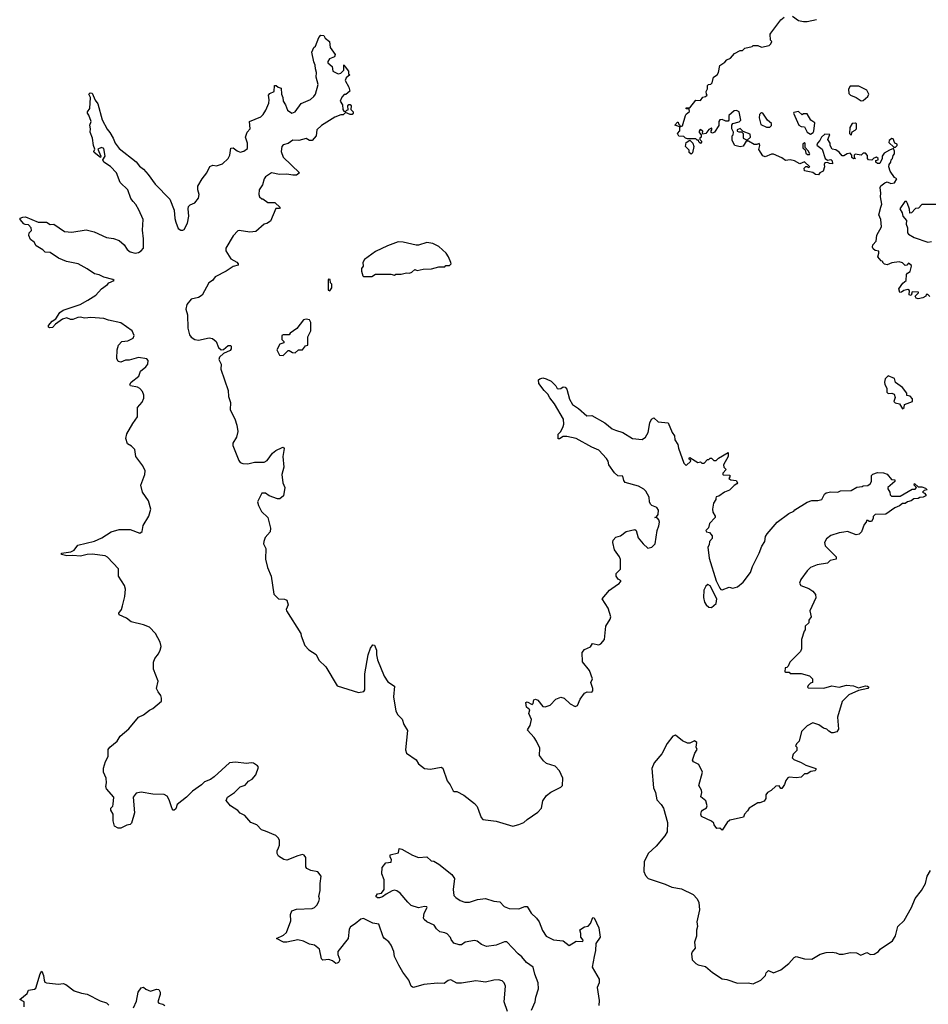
# Model space of a CAD drawing. Extents: x 2293878 to 2522763, y 823964 to 1006972.
# Tile 344 of 407: x 2445930 to 2453530, y 854744 to 862976. Entities that reach past the tile are written whole.
import ezdxf

# ---------------------------------------------------------------- set-up
doc = ezdxf.new("R2010")
doc.units = 0

msp = doc.modelspace()

# ---------------------------------------------------------------- linework, layer by layer
at = {"layer": '0CON20XD'}
for points in [[(2453541.7, 860661.7), (2453525, 860680), (2453511.7, 860678.3), (2453510, 860665), (2453485, 860650), (2453445, 860642), (2453427, 860647), (2453420, 860665), (2453448.3, 860691.7), (2453447, 860697), (2453395, 860700), (2453385, 860670), (2453370, 860675), (2453371.7, 860711.7), (2453359.3, 860719.3), (2453325, 860713.3), (2453305, 860697.5), (2453290, 860695), (2453282.5, 860725), (2453316.1, 860773.9), (2453343.6, 860796.4), (2453346.7, 860845), (2453355, 860857.5), (2453378.3, 860871.7), (2453390, 860915), (2453387.5, 860925), (2453365, 860940), (2453350, 860925), (2453335, 860922.5), (2453313.6, 860943.6), (2453285, 860953.3), (2453225, 860942.5), (2453185, 860927.5), (2453163, 860933), (2453150, 860945), (2453150, 860955), (2453135, 860960), (2453107.5, 860995), (2453116.7, 861025), (2453115, 861040), (2453085, 861046.7), (2453069.3, 861059.3), (2453063.8, 861075), (2453066.1, 861093.9), (2453092.5, 861125), (2453100, 861175), (2453136.7, 861245), (2453132.5, 861305), (2453116.7, 861345), (2453132, 861408), (2453140, 861435), (2453128.8, 861495), (2453133.3, 861525), (2453126.4, 861573.6), (2453132.5, 861587.5), (2453165, 861613.3), (2453185, 861620), (2453215, 861607.5), (2453247, 861613), (2453267.5, 861645), (2453247, 861657), (2453209.3, 861709.3), (2453200, 861745), (2453202.5, 861765), (2453216.7, 861785), (2453220, 861805), (2453230, 861815), (2453235, 861840), (2453246.2, 861855), (2453246.4, 861876.4), (2453238.3, 861898.3), (2453204.1, 861885.9), (2453160.7, 861859.3), (2453142.5, 861835), (2453142.5, 861815), (2453125, 861773.3), (2453103.6, 861773.6), (2453090, 861785), (2453091.7, 861798.3), (2453110, 861805), (2453110, 861815), (2453096.4, 861826.4), (2453075, 861820), (2453057, 861803), (2453030, 861805), (2453020, 861815), (2453021.7, 861841.7), (2453005, 861860), (2452985, 861860), (2452967.5, 861842.5), (2452918.3, 861851.7), (2452910, 861845), (2452910, 861825), (2452920, 861815), (2452905, 861812.5), (2452890, 861825), (2452890, 861845), (2452875, 861860), (2452850, 861855), (2452821.7, 861838.3), (2452808.3, 861838.3), (2452785, 861870), (2452757, 861887), (2452725, 861892.5), (2452710, 861925), (2452710, 861945), (2452690, 861975), (2452707, 862017), (2452665, 862020), (2452637.5, 861995), (2452622.5, 861965), (2452602.5, 861945), (2452598.3, 861928.3), (2452642.5, 861895), (2452667.5, 861815), (2452685, 861802.5), (2452715, 861807.5), (2452726.7, 861795), (2452727.5, 861772.5), (2452703.6, 861773.6), (2452685, 861782.5), (2452665, 861780), (2452657.5, 861765), (2452662.5, 861745), (2452649.3, 861710.7), (2452623.6, 861696.4), (2452611.7, 861678.3), (2452585, 861683.3), (2452565, 861700), (2452493.6, 861713.6), (2452492.5, 861735), (2452505, 861750), (2452515, 861750), (2452525, 861740), (2452537.5, 861745), (2452495, 861787.5), (2452455, 861772.5), (2452410, 861795), (2452375, 861803.8), (2452335, 861800), (2452305, 861822.5), (2452235, 861852.5), (2452218.3, 861851.7), (2452165, 861830), (2452145, 861837.5), (2452110.7, 861890.7), (2452120, 861925), (2452115, 861940), (2452095, 861932.5), (2452073.6, 861933.6), (2452025, 861960), (2452005, 861960), (2451981.7, 861918.3), (2451956.4, 861913.6), (2451912.5, 861925), (2451890, 861965), (2451890, 862005), (2451897, 862013), (2451900, 862035), (2451887.5, 862065), (2451887.5, 862095), (2451895, 862107.5), (2451947.5, 862122.5), (2451962.5, 862135), (2451946.2, 862206.2), (2451926.4, 862216.4), (2451905, 862213.3), (2451862.5, 862175), (2451862.5, 862135), (2451855, 862127.5), (2451835, 862127.5), (2451805, 862142.5), (2451785, 862140), (2451777.5, 862125), (2451777, 862093), (2451740, 862035), (2451725, 862027.5), (2451712.5, 862032.5), (2451712.5, 862047.5), (2451720, 862055), (2451720, 862070), (2451715, 862070), (2451695, 862057.5), (2451670, 862025), (2451645, 862020), (2451640, 862025), (2451642.5, 862045), (2451622.5, 862057.5), (2451612.5, 862045), (2451613, 862033), (2451630, 862015), (2451630, 861995), (2451620, 861985), (2451620, 861975), (2451636.7, 861956.7), (2451625, 861942.5), (2451610, 861955), (2451608.3, 861968.3), (2451595, 861970), (2451585, 861980), (2451515, 861980), (2451500, 861985), (2451485, 862000), (2451441.7, 862001.7), (2451432.5, 862025), (2451451.7, 862048.3), (2451450, 862080), (2451410, 862095), (2451431.7, 862118.3), (2451438.3, 862118.3), (2451440, 862105), (2451450, 862095), (2451450, 862080), (2451475, 862090), (2451497.5, 862175), (2451503.3, 862186.7), (2451531.7, 862208.3), (2451528.3, 862228.3), (2451505, 862230), (2451505, 862240), (2451535, 862240), (2451585, 862302.5), (2451625, 862300), (2451645, 862327.5), (2451666.7, 862333.3), (2451680, 862345), (2451673, 862353), (2451672.5, 862375), (2451681.7, 862398.3), (2451682.5, 862425), (2451690, 862435), (2451711.7, 862438.3), (2451722.5, 862447.5), (2451733.3, 862495), (2451763.9, 862516.1), (2451773.8, 862535), (2451786.4, 862593.6), (2451828.3, 862621.7), (2451845, 862640), (2451876.4, 862653.6), (2451907.5, 862695), (2451955, 862717.5), (2451975, 862720), (2451995, 862737.5), (2452055, 862752.5), (2452065, 862760), (2452105, 862760), (2452135, 862746.7), (2452198.3, 862761.7), (2452212.5, 862775), (2452220, 862795), (2452210, 862805), (2452207.5, 862855), (2452212.5, 862865), (2452295, 862973.8), (2452325, 862998.8)], [(2452395, 863006.7), (2452445, 862970), (2452485, 862960), (2452515, 862962.5), (2452595, 862978.8)], [(2450010, 854685), (2449981.4, 854765), (2449992.9, 854895), (2449983, 854923), (2449965, 854941.2), (2449935, 854948.8), (2449895, 854947.5), (2449825, 854930), (2449786, 854934), (2449745, 854941.4), (2449625, 854921.9), (2449585, 854921.5), (2449535, 854947.8), (2449515, 854943.5), (2449480.9, 854919.1), (2449425, 854921.1), (2449309.4, 854910.6), (2449225, 854884), (2449215, 854886.7), (2449203.8, 854895), (2449185.5, 854945.5), (2449135, 855013.3), (2449101.1, 855071.1), (2449065.5, 855145), (2449058.1, 855185), (2449038.3, 855238.3), (2449017.6, 855267.6), (2448980, 855295), (2448969.5, 855309.5), (2448933.6, 855413.6), (2448883.4, 855423.4), (2448805, 855460.8), (2448782.9, 855457.1), (2448735, 855416.2), (2448697, 855393), (2448687, 855373), (2448678, 855295), (2448590, 855185), (2448590.7, 855160.7), (2448608, 855115), (2448596.7, 855095), (2448585, 855088), (2448575, 855086.2), (2448545, 855108), (2448515, 855120), (2448465, 855113.8), (2448454.2, 855125), (2448436.7, 855205), (2448395, 855238), (2448355, 855246.2), (2448305, 855273.3), (2448255, 855283.3), (2448165, 855262.5), (2448135.8, 855264.2), (2448077.5, 855295), (2448137.6, 855322.4), (2448162.5, 855345), (2448196.8, 855443.2), (2448194.3, 855495.7), (2448206.7, 855525), (2448245, 855540), (2448375, 855546.2), (2448395, 855553.3), (2448415, 855572.5), (2448433.3, 855605), (2448436.7, 855625), (2448433.3, 855645), (2448443.3, 855695), (2448443.3, 855755), (2448452.5, 855815), (2448425, 855852.5), (2448365, 855862.5), (2448330.7, 855880.7), (2448323.3, 855895), (2448323, 855973), (2448310.7, 855990.7), (2448295, 855996.2), (2448256.4, 855986.4), (2448165, 855950), (2448140, 855955), (2448095, 855983.3), (2448083.3, 856005), (2448083.6, 856026.4), (2448095, 856052.5), (2448103.3, 856075), (2448103, 856113), (2448093.6, 856133.6), (2448072.5, 856155), (2447985, 856193.3), (2447951.7, 856201.7), (2447913.6, 856243.6), (2447864.1, 856264.1), (2447813, 856323), (2447775, 856342.5), (2447753.6, 856363.6), (2447693.6, 856403.6), (2447658.3, 856448.3), (2447667.5, 856475), (2447725.8, 856514.2), (2447775, 856563.3), (2447815, 856577.5), (2447845, 856610), (2447875, 856627.5), (2447905, 856662.5), (2447926.4, 856726.4), (2447919.3, 856739.3), (2447885, 856760), (2447865, 856763.8), (2447827.7, 856757.7), (2447735, 856770), (2447685, 856763.3), (2447556.7, 856645), (2447525, 856624), (2447475, 856603.8), (2447450.6, 856579.4), (2447375, 856527.5), (2447325, 856475.8), (2447246.7, 856415), (2447235, 856380), (2447221.7, 856368.3), (2447215, 856367.5), (2447205, 856380), (2447181.2, 856455), (2447163.3, 856485), (2447137.7, 856497.7), (2447045, 856501.2), (2446945, 856516.7), (2446905, 856510), (2446880, 856475), (2446890.6, 856345), (2446865, 856257.5), (2446855, 856246.7), (2446825, 856243.3), (2446775, 856217.5), (2446755, 856217.5), (2446723.3, 856235), (2446711.4, 856278.6), (2446710.8, 856335), (2446693, 856367), (2446692.5, 856385), (2446708.3, 856401.7), (2446713, 856417), (2446717.5, 856475), (2446656.4, 856546.4), (2446650, 856565), (2446656.7, 856595), (2446653.3, 856635), (2446631.2, 856685), (2446631.7, 856718.3), (2446647.5, 856775), (2446668.8, 856815), (2446671.2, 856875), (2446683.3, 856895), (2446746.7, 856945), (2446770, 856985), (2446842.7, 857047.3), (2446922.5, 857145), (2446966.1, 857163.9), (2447015, 857202.5), (2447043.6, 857216.4), (2447115, 857280), (2447117, 857303), (2447110.8, 857325), (2447087, 857357), (2447074.4, 857385), (2447088, 857445), (2447050, 857545), (2447049.2, 857605), (2447059.2, 857635), (2447090, 857675), (2447104, 857705), (2447112, 857735), (2447105, 857772.5), (2447065, 857843.3), (2447016.6, 857896.6), (2446965, 857916.7), (2446861.3, 857941.3), (2446822.3, 857972.3), (2446761.7, 858001.7), (2446760, 858015), (2446782.5, 858045), (2446790, 858075), (2446808.8, 858155), (2446813.8, 858215), (2446806.2, 858245), (2446756.7, 858325), (2446755.7, 858385.7), (2446665, 858482.5), (2446645, 858493.3), (2446535, 858508.8), (2446495, 858505.8), (2446439.1, 858490.9), (2446375, 858496.7), (2446325, 858494), (2446280, 858505), (2446280, 858515), (2446357.5, 858527.5), (2446385, 858542.5), (2446416.4, 858583.6), (2446555, 858616.2), (2446617, 858643), (2446695, 858694.2), (2446762.5, 858715), (2446855, 858712.9), (2446935, 858683.3), (2446953.6, 858696.4), (2446963.9, 858746.1), (2447010, 858825), (2447026.9, 858885), (2447007.1, 858955), (2446956.9, 859025), (2446942.5, 859085), (2446975.8, 859175), (2446978.6, 859205), (2446959.4, 859245), (2446901.5, 859325), (2446892.1, 859382.1), (2446865, 859411.2), (2446830.8, 859430.8), (2446818, 859475), (2446825.8, 859514.2), (2446875, 859600), (2446915.9, 859655.9), (2446914.3, 859735), (2446955, 859780), (2446967.6, 859812.4), (2446967.9, 859837.9), (2446957.8, 859867.8), (2446935, 859892.9), (2446915, 859902.9), (2446857.5, 859915), (2446850, 859925), (2446863.8, 859945), (2446925.7, 859995), (2446941.1, 860038.9), (2446985.8, 860075), (2447001.2, 860095), (2447005, 860127.5), (2446992.3, 860142.3), (2446925, 860152), (2446845, 860130), (2446815, 860128.6), (2446775, 860114.3), (2446755, 860120), (2446742.9, 860145), (2446746.7, 860215), (2446755.7, 860255), (2446783.8, 860285), (2446835, 860291.9), (2446878, 860315), (2446886.9, 860335), (2446871.4, 860375), (2446775, 860441.5), (2446673.5, 860463.5), (2446635, 860478.5), (2446525, 860487.3), (2446475, 860481.1), (2446435, 860490), (2446415, 860485.8), (2446375, 860469.2), (2446355, 860470), (2446325, 860482.5), (2446286.8, 860473.2), (2446228.3, 860431.7), (2446205, 860403.3), (2446180.7, 860400.7), (2446170, 860405), (2446171.7, 860418.3), (2446201.2, 860455), (2446233.3, 860475), (2446265, 860528.8), (2446295, 860549.2), (2446435.5, 860594.5), (2446499.3, 860630.7), (2446566.8, 860673.2), (2446613.8, 860725), (2446665, 860762.5), (2446675, 860777.5), (2446720, 860795), (2446710, 860805), (2446632.7, 860822.7), (2446595, 860843.8), (2446555, 860852.5), (2446494.6, 860894.6), (2446420, 860935), (2446322.5, 860955), (2446255, 860983.8), (2446185, 861029.2), (2446144, 861034), (2446123.6, 861053.6), (2446067, 861087), (2446052.5, 861115), (2446019.3, 861139.3), (2446007, 861173), (2446010, 861195), (2446027.5, 861215), (2446026.7, 861235), (2446005, 861262.5), (2445975, 861263.3), (2445965, 861270), (2445934, 861305), (2445935, 861316.2), (2445955, 861326.2), (2445978.3, 861328.3), (2446085, 861283.3), (2446155, 861283.3), (2446185, 861263.3), (2446215, 861265.8), (2446305, 861204.3), (2446365, 861198.9), (2446485, 861218.8), (2446552.3, 861202.3), (2446655, 861154.2), (2446715, 861146.9), (2446761.1, 861131.1), (2446804, 861095), (2446830, 861055), (2446854.6, 861034.6), (2446895, 861024.4), (2446925, 861030), (2446947.4, 861042.6), (2446964.4, 861065.6), (2446966.2, 861145), (2446956, 861216), (2446961.5, 861305), (2446927.8, 861387.8), (2446901.9, 861431.9), (2446880.4, 861455), (2446860.7, 861480.7), (2446834, 861555), (2446770.4, 861615), (2446741.1, 861695), (2446688.6, 861748.6), (2446634.2, 861785), (2446626.7, 861805), (2446645.8, 861835), (2446635, 861900), (2446615, 861908), (2446582.5, 861895), (2446607.5, 861835), (2446606.4, 861823.6), (2446553.8, 861865), (2446548.8, 861875), (2446557.5, 861895), (2446547.5, 861925), (2446540, 861985), (2446520, 862035), (2446523.1, 862065), (2446518, 862095), (2446526.7, 862125), (2446508.8, 862178.8), (2446497.5, 862195), (2446497.5, 862205), (2446516.7, 862235), (2446522, 862325), (2446507.5, 862355), (2446520, 862365), (2446535, 862362.5), (2446562.6, 862302.6), (2446585, 862272.5), (2446620, 862140), (2446660.4, 862060.4), (2446685, 862032.5), (2446712.5, 861985), (2446729.4, 861945), (2446760.7, 861900.7), (2446905, 861786.9), (2446932.4, 861752.4), (2446965, 861727.1), (2447005, 861682), (2447061.8, 861601.8), (2447185.7, 861475), (2447223.1, 861385), (2447227.1, 861315), (2447235, 861282.5), (2447255, 861230), (2447277, 861217), (2447295, 861216.7), (2447305, 861223.3), (2447334.2, 861275), (2447345.8, 861335), (2447339.2, 861395), (2447342.5, 861415), (2447355, 861429.2), (2447395.6, 861444.4), (2447425.8, 861485), (2447432.5, 861515), (2447419.2, 861555), (2447420.8, 861585), (2447455, 861646.2), (2447496, 861695), (2447520.7, 861749.3), (2447545, 861758.8), (2447575, 861753.8), (2447625, 861770), (2447673.3, 861815), (2447688.8, 861845), (2447695, 861902.5), (2447715, 861906.2), (2447749.5, 861879.5), (2447775, 861868.8), (2447805, 861876.2), (2447835, 861900), (2447835.8, 861945), (2447818.8, 861995), (2447833.9, 862036.1), (2447856.4, 862063.6), (2447853.3, 862125), (2447945.9, 862164.1), (2447967.3, 862182.7), (2447990, 862220), (2448012.7, 862277.3), (2448015.8, 862305), (2448010, 862345), (2448021.7, 862358.3), (2448057.5, 862375), (2448060, 862425), (2448075, 862427.5), (2448093, 862413), (2448116.7, 862405), (2448120, 862355), (2448131.2, 862325), (2448133.3, 862295), (2448153.9, 862263.9), (2448169.3, 862219.3), (2448205, 862193.8), (2448235, 862206.2), (2448283.8, 862275), (2448362.1, 862307.9), (2448388.8, 862335), (2448403.3, 862355), (2448425.7, 862435), (2448410, 862495), (2448413.3, 862535), (2448403.3, 862565), (2448402.5, 862595), (2448390, 862625), (2448372.5, 862705), (2448391.2, 862745), (2448403.6, 862756.4), (2448432.3, 862827.7), (2448447.5, 862847.5)], [(2448447.5, 862847.5), (2448473, 862843), (2448485, 862822.5), (2448520, 862795), (2448526.2, 862745), (2448570, 862685), (2448562.5, 862665), (2448520, 862650), (2448506.4, 862626.4), (2448507.5, 862615), (2448543.8, 862585), (2448550, 862545), (2448595, 862522.5), (2448615, 862530), (2448640, 862555), (2448640, 862595), (2448645, 862600), (2448651.7, 862581.7), (2448680, 862545), (2448680, 862525), (2448690, 862515), (2448660, 862490), (2448653, 862467), (2448683.6, 862413.6), (2448691.7, 862378.3), (2448658.3, 862351.7), (2448645, 862350), (2448625, 862330), (2448610, 862295), (2448630, 862265), (2448632.5, 862225), (2448641.7, 862211.7), (2448655, 862210), (2448665, 862220), (2448678.3, 862221.7), (2448673.6, 862256.4), (2448683, 862267), (2448695, 862267.5), (2448702.5, 862255), (2448700, 862225), (2448720, 862205), (2448720, 862195), (2448710, 862185), (2448695, 862183.3), (2448655, 862200), (2448635, 862180), (2448615, 862180), (2448565, 862162.5), (2448455, 862090.8), (2448416, 862055), (2448408.6, 862005), (2448375, 861966), (2448355, 861966), (2448325, 861982.5), (2448265, 861966), (2448215, 861968.6), (2448175, 861940.6), (2448135, 861931.2), (2448122, 861915), (2448115.8, 861875), (2448135, 861827.5), (2448270, 861695), (2448245, 861677.5), (2448215, 861676.7), (2448165, 861686.2), (2448102.3, 861682.3), (2448035, 861696.7), (2447986.1, 861663.9), (2447974, 861645), (2447961.4, 861595), (2447934, 861555), (2447931.2, 861515), (2447936.4, 861496.4), (2447955, 861477.5), (2447965, 861477.5), (2448005, 861447.5), (2448065, 861447.5), (2448110, 861405), (2448101.7, 861398.3), (2448071.7, 861398.3), (2448027.7, 861292.3), (2447997, 861273), (2447975, 861267.5), (2447905, 861206.7), (2447855, 861198.8), (2447765, 861213.3), (2447755, 861210), (2447715, 861170), (2447655, 861067.5), (2447653.3, 861045), (2447696.1, 860976.1), (2447745, 860948.8), (2447756.2, 860935), (2447756.2, 860925), (2447715, 860913.3), (2447657.5, 860875), (2447564.1, 860825.9), (2447542.5, 860795), (2447511.2, 860775), (2447455, 860672.9), (2447425, 860653.1), (2447365, 860639.4), (2447327.8, 860595), (2447319.4, 860555), (2447332.3, 860507.7), (2447336.6, 860396.6), (2447350.3, 860340.3), (2447363.2, 860323.2), (2447395, 860302), (2447425, 860295.8), (2447515, 860317.5), (2447541.7, 860311.7), (2447572.5, 860285), (2447592.5, 860235), (2447615, 860216.2), (2447635, 860218.8), (2447675, 860251.2), (2447693, 860253), (2447698, 860248), (2447698.8, 860225), (2447689.5, 860210.5), (2447635, 860186.7), (2447602.5, 860155), (2447594.3, 860135), (2447614, 860095), (2447611.2, 860055), (2447673.1, 859875), (2447677, 859827), (2447694, 859775), (2447691.2, 859715), (2447728.1, 859638.1), (2447745.6, 859585.6), (2447754.2, 859534.2), (2447743.8, 859485), (2447713.3, 859435), (2447713.3, 859415), (2447762.3, 859292.3), (2447773.3, 859275), (2447795, 859266), (2447837.3, 859262.7), (2447895, 859277.5), (2447974.1, 859275.9), (2447998.7, 859291.3), (2448045, 859351.2), (2448071.2, 859375), (2448125, 859400), (2448135, 859401.2), (2448142.3, 859392.3), (2448131.9, 859325), (2448138.5, 859235), (2448123.3, 859175), (2448130, 859105), (2448146.7, 859065), (2448136.2, 858995), (2448105, 858970.8), (2448085, 858970), (2448016.4, 858996.4), (2447985, 859017.5), (2447955, 859016.7), (2447920, 858945), (2447926.7, 858915), (2447953.3, 858865), (2448006.7, 858815), (2448027.5, 858725), (2448023.8, 858695), (2447982.7, 858647.3), (2447971.2, 858615), (2447970, 858595), (2447988.1, 858555), (2447985.7, 858465), (2448001.4, 858395), (2448033.3, 858325), (2448055, 858173.8), (2448095, 858135.7), (2448145, 858132), (2448165, 858122.5), (2448176, 858085), (2448160, 858045), (2448162.5, 858035), (2448282.5, 857845), (2448283.3, 857825), (2448313.8, 857745), (2448347.6, 857707.6), (2448409.4, 857669.4), (2448432.8, 857622.8), (2448491.2, 857565), (2448585, 857407.5), (2448765, 857352.5), (2448809.3, 857360.7), (2448816, 857374), (2448816.1, 857506.1), (2448844.2, 857665.8), (2448865, 857722.5), (2448885, 857750), (2448898.3, 857748.3), (2448913.8, 857705), (2448914.2, 857665), (2448923, 857623), (2448978.9, 857488.9), (2449009.2, 857439.2), (2449063.9, 857403.9), (2449056.4, 857316.4), (2449076.7, 857195), (2449093.9, 857163.9), (2449128.3, 857128.3), (2449143.3, 857085), (2449173, 857033), (2449157.9, 856872.1), (2449165.6, 856845), (2449247.4, 856787.4), (2449266.2, 856755), (2449315, 856716.7), (2449365, 856710), (2449455, 856728), (2449470, 856720), (2449504.1, 856614.1), (2449530.5, 856580.5), (2449555, 856530), (2449565, 856522.5), (2449585, 856522.5), (2449645, 856492.5), (2449735, 856422.5), (2449755, 856397.5), (2449770.3, 856360.3), (2449790, 856305), (2449805, 856290.8), (2449915, 856275.8), (2450055, 856233.8), (2450105, 856247.5), (2450145.8, 856264.2), (2450175, 856290.8), (2450265, 856350), (2450294.2, 856385), (2450306.2, 856445), (2450335, 856488.8), (2450372.6, 856517.4), (2450455, 856560), (2450469.2, 856575), (2450473.8, 856635), (2450444, 856695), (2450410, 856735), (2450337, 856757), (2450309.7, 856779.7), (2450278.8, 856825), (2450279.2, 856885), (2450252.9, 856945), (2450234.2, 856975), (2450178, 857035), (2450178.8, 857045), (2450199.2, 857075), (2450212, 857125), (2450188.8, 857175), (2450197.5, 857207.5), (2450169.3, 857229.3), (2450163.3, 857266.7), (2450175, 857272.5), (2450215, 857250), (2450225, 857260), (2450229.3, 857290.7), (2450245, 857296), (2450265, 857285.8), (2450304.4, 857234.4), (2450325, 857232.5), (2450365.6, 857244.4), (2450414.4, 857295.6), (2450455, 857312.5), (2450485, 857303.3), (2450535, 857257.5), (2450575, 857233.3), (2450595, 857243.3), (2450617.5, 857295), (2450654.4, 857345.6), (2450675, 857356), (2450716.7, 857355), (2450723.3, 857365), (2450723.3, 857385), (2450707.5, 857435), (2450720, 857465), (2450695.9, 857535.9), (2450638.3, 857608.3), (2450634.3, 857685), (2450655, 857712), (2450705, 857734), (2450720, 857760), (2450775, 857748.8), (2450791.2, 857758.8), (2450820, 857795), (2450833.3, 857905), (2450870, 857965), (2450873.8, 857985), (2450851.5, 858055), (2450802.5, 858135), (2450864.3, 858205.7), (2450930, 858255), (2450945, 858262.5), (2450960, 858285), (2450935, 858300), (2450917.5, 858325), (2450920, 858345), (2450956.4, 858383.6), (2450953.9, 858463.9), (2450946.2, 858485), (2450906.2, 858545), (2450892, 858605), (2450893.8, 858625), (2450915, 858648.6), (2450955, 858660.8), (2451001.8, 858698.2), (2451075, 858714), (2451086, 858705), (2451101.9, 858645), (2451143.9, 858593.9), (2451185, 858557.1), (2451216.2, 858565), (2451245.7, 858595), (2451263.1, 858705), (2451275.7, 858745), (2451280, 858775), (2451275.9, 858795.9), (2451265, 858807.5), (2451242.5, 858815), (2451255, 858820), (2451269.4, 858840.6), (2451274.2, 858875), (2451258.9, 858898.9), (2451216.7, 858915), (2451206.2, 858925), (2451196.7, 858945), (2451193.8, 858985), (2451166, 859035), (2451150.3, 859050.3), (2451105, 859076.7), (2450995, 859107.5), (2450982.5, 859125), (2450975, 859160), (2450933, 859163), (2450905, 859187.5), (2450857.5, 859255), (2450852.5, 859285), (2450838.3, 859308.3), (2450775, 859377.5), (2450715, 859401.2), (2450585, 859474.2), (2450505, 859492.9), (2450475, 859491.2), (2450445, 859472.5), (2450432.5, 859472.5), (2450435, 859510), (2450455.8, 859534.2), (2450476.2, 859575), (2450481.2, 859595), (2450477.3, 859637.3), (2450403.6, 859763.6), (2450362.9, 859815), (2450346.9, 859846.9), (2450316.7, 859875), (2450272.5, 859935), (2450270, 859965), (2450280, 859975), (2450305, 859983.3), (2450332.5, 859975), (2450375, 859953.3), (2450413.3, 859915), (2450424.1, 859894.1), (2450435, 859890), (2450455, 859893.3), (2450475, 859907.5), (2450493.6, 859903.6), (2450507, 859887), (2450527.5, 859805), (2450555, 859758.8), (2450605, 859726), (2450672.5, 859665), (2450715, 859666.7), (2450823.8, 859605), (2450885.8, 859555.8), (2450912.5, 859545), (2450975.4, 859525.4), (2451055, 859474.4), (2451135, 859465.7), (2451164, 859485), (2451187.1, 859525), (2451199.2, 859605), (2451215, 859637.5), (2451235, 859646.7), (2451270, 859615), (2451352.5, 859605), (2451386.1, 859526.1), (2451405.9, 859495.9), (2451410, 859465), (2451433.3, 859425), (2451438.8, 859395), (2451485, 859270), (2451505, 859250), (2451542.5, 859285), (2451540, 859295), (2451527.5, 859305), (2451535, 859316.2), (2451603, 859273), (2451625, 859280), (2451635, 859270), (2451655, 859270), (2451681.7, 859298.3), (2451695, 859300), (2451705, 859310), (2451715, 859310), (2451735, 859290), (2451755, 859290), (2451775, 859310), (2451855, 859357.5), (2451856.7, 859325), (2451817.5, 859255), (2451820, 859235), (2451840, 859215), (2451810, 859185), (2451810, 859175), (2451815, 859170), (2451868.3, 859168.3), (2451870, 859155), (2451861.7, 859141.7), (2451878.3, 859128.3), (2451922.5, 859122.5), (2451932.5, 859105), (2451927.5, 859095), (2451905, 859083.3), (2451865.8, 859044.2), (2451825, 859026.2), (2451778.3, 858991.7), (2451755, 858986.7), (2451752.5, 858975), (2451752.5, 858965), (2451732.5, 858935), (2451725.8, 858885), (2451727.7, 858857.7), (2451747.5, 858825), (2451747.5, 858815), (2451700, 858765), (2451691.7, 858728.3), (2451670, 858705), (2451673.6, 858693.6), (2451698.3, 858688.3), (2451721.7, 858661.7), (2451721.7, 858638.3), (2451700, 858615), (2451696.7, 858585), (2451686.7, 858565), (2451697.5, 858475), (2451756.3, 858285), (2451785, 858224.3), (2451795, 858211.1), (2451805, 858208.9), (2451865, 858231.2), (2451895, 858224.2), (2451932.5, 858235), (2451981.2, 858275), (2452042, 858355), (2452058, 858405), (2452116, 858515), (2452136.2, 858575), (2452161.2, 858615), (2452166.7, 858655), (2452180.9, 858679.1), (2452266.7, 858775), (2452362.7, 858847.3), (2452403.6, 858866.4), (2452412, 858878)], [(2452968.3, 862298.3), (2452985, 862300), (2453022.5, 862335), (2453032.5, 862355), (2453016.4, 862386.4), (2452949.3, 862419.3), (2452875, 862420), (2452863.3, 862395), (2452865, 862360), (2452880, 862345), (2452926.1, 862326.1), (2452968.3, 862298.3)], [(2452205, 862078.8), (2452217.7, 862092.3), (2452217.5, 862107.5), (2452183.3, 862135), (2452146.7, 862195), (2452135, 862198.8), (2452125, 862193.3), (2452116.7, 862185), (2452116.2, 862155), (2452130, 862100), (2452175, 862079.2), (2452205, 862078.8)], [(2452545, 862020), (2452566.4, 862033.6), (2452572.5, 862045), (2452580, 862115), (2452547.5, 862135), (2452515, 862190), (2452485, 862190), (2452475, 862180), (2452445, 862210), (2452405, 862200), (2452402.5, 862195), (2452447.5, 862095), (2452465, 862083.3), (2452495, 862080), (2452517, 862037), (2452545, 862020)], [(2452015, 861970), (2452042.5, 861995), (2452038.8, 862018.8), (2451981.7, 862041.7), (2451957, 862067), (2451930, 862055), (2451930, 862045), (2451945, 862037.5), (2451968.3, 862038.3), (2451980, 862025), (2451980, 861985), (2452015, 861970)], [(2452885, 862010), (2452891.7, 862038.3), (2452918.3, 862051.7), (2452930, 862065), (2452930, 862105), (2452921.7, 862111.7), (2452891.7, 862108.3), (2452872.5, 862075), (2452870, 862025), (2452885, 862010)], [(2453255, 861910), (2453270, 861925), (2453270, 861935), (2453250, 861945), (2453235, 861980), (2453225, 861982.5), (2453202.5, 861965), (2453198.3, 861948.3), (2453241.7, 861911.7), (2453255, 861910)], [(2451545, 861853.3), (2451530, 861865), (2451530, 861885), (2451500, 861915), (2451505, 861950), (2451535, 861970), (2451560, 861945), (2451567.5, 861915), (2451557, 861863), (2451545, 861853.3)], [(2452518.3, 861848.3), (2452535, 861850), (2452540, 861855), (2452525, 861880), (2452498.3, 861908.3), (2452500, 861945), (2452495, 861947.5), (2452480, 861935), (2452480, 861905), (2452498.3, 861888.3), (2452505, 861860), (2452518.3, 861848.3)], [(2453635, 861430), (2453475, 861430), (2453448.3, 861401.7), (2453421.7, 861398.3), (2453388.3, 861361.7), (2453375, 861360), (2453371.7, 861391.7), (2453355, 861440), (2453346.1, 861456.1), (2453333.8, 861456.2), (2453292.5, 861395), (2453311.7, 861361.7), (2453317.5, 861335), (2453347, 861297), (2453343.6, 861266.4), (2453356.7, 861235), (2453356.7, 861195), (2453365, 861182.5), (2453410, 861155), (2453525, 861116.7)], [(2448875, 860830), (2448905, 860850), (2449035, 860850), (2449065, 860840), (2449075, 860847.5), (2449121.7, 860848.3), (2449165, 860860), (2449191.7, 860858.3), (2449210, 860865), (2449235, 860887.5), (2449255, 860880), (2449305, 860890), (2449375, 860892.5), (2449435, 860910), (2449485, 860910), (2449495, 860920), (2449525, 860920), (2449537.5, 860935), (2449536.7, 860945), (2449516.7, 860995), (2449497.5, 861025), (2449435, 861081.2), (2449385, 861106), (2449335, 861113.8), (2449265, 861090), (2449245, 861090), (2449136.4, 861116.4), (2449095, 861120), (2449005, 861086), (2448905, 861038.8), (2448815, 860972.5), (2448801.2, 860945), (2448802.5, 860915), (2448787.5, 860895), (2448787.5, 860875), (2448800, 860835), (2448805, 860830), (2448875, 860830)], [(2453525, 861116.7), (2453555, 861122)], [(2448525, 860710), (2448540, 860735), (2448540, 860765), (2448530, 860775), (2448527.5, 860805), (2448515, 860807.5), (2448510, 860805), (2448510, 860715), (2448525, 860710)], [(2448135, 860170), (2448175, 860210), (2448185, 860210), (2448213, 860193), (2448235, 860190), (2448263, 860217), (2448295, 860217.5), (2448321.7, 860248.3), (2448340, 860255), (2448340, 860325), (2448366.2, 860375), (2448366.2, 860445), (2448355, 860467.5), (2448325, 860473.3), (2448303.9, 860466.1), (2448246.7, 860393.3), (2448193.6, 860356.4), (2448185, 860342.5), (2448135, 860342.5), (2448123.9, 860336.1), (2448123, 860303), (2448140, 860285), (2448140, 860275), (2448107, 860263), (2448081.2, 860215), (2448101.7, 860171.7), (2448135, 860170)], [(2453315, 859723.3), (2453327.5, 859735), (2453331.7, 859758.3), (2453396.4, 859783.6), (2453397, 859807), (2453378.3, 859828.3), (2453350, 859835), (2453350, 859855), (2453315, 859900), (2453253.9, 859943.9), (2453246.7, 859976.7), (2453195, 860000), (2453170, 859975), (2453163.8, 859945), (2453166.7, 859925), (2453183.8, 859895), (2453182.3, 859862.3), (2453195, 859850), (2453225, 859853.8), (2453243.3, 859845), (2453253, 859817), (2453240, 859785), (2453253, 859773), (2453287.5, 859765), (2453315, 859723.3)], [(2452412, 858878), (2452515, 858943.3), (2452555, 858956.7), (2452605, 858957.5), (2452640, 858965), (2452661.2, 859008.8), (2452675, 859020), (2452715, 859030), (2452773, 859027), (2452795, 859037.5), (2452885, 859040), (2452933, 859067), (2452977, 859073), (2452985, 859080), (2453025, 859082.5), (2453042.5, 859095), (2453053.3, 859115), (2453053.9, 859166.1), (2453065, 859177.5), (2453105, 859190), (2453155, 859187.5), (2453185, 859177.5), (2453221.7, 859131.7), (2453248.3, 859128.3), (2453250, 859115), (2453190, 859065), (2453190, 859055), (2453207, 859027), (2453210, 859005), (2453223, 858993), (2453295, 858992.5), (2453395, 859050), (2453418.3, 859051.7), (2453430, 859065), (2453410, 859085), (2453415, 859097.5), (2453445, 859070), (2453475, 859070), (2453505, 859060), (2453520, 859045), (2453495, 859040), (2453480, 859025), (2453498.3, 859018.3), (2453510, 859005), (2453510, 858995), (2453487.5, 858985), (2453457.3, 858982.7), (2453445, 858973.8), (2453408.3, 858971.7), (2453387.5, 858955), (2453355, 858946.2), (2453335, 858932.5), (2453315, 858931.2), (2453288.3, 858911.7), (2453250, 858895), (2453175, 858842.5), (2453085, 858840), (2453068.3, 858821.7), (2453067.5, 858805), (2453055, 858780), (2453035, 858780), (2453025, 858790), (2453011.7, 858788.3), (2453010, 858775), (2452993, 858757), (2452970, 858695), (2452950, 858675), (2452925, 858670), (2452855, 858696.7), (2452822.5, 858692.5), (2452785, 858686.7), (2452715, 858663.3), (2452676.7, 858635), (2452661.2, 858605), (2452666.4, 858576.4), (2452757.5, 858485), (2452760, 858465), (2452710, 858455), (2452685, 858432.5), (2452600.7, 858419.3), (2452545, 858396.7), (2452515, 858367.5), (2452463.3, 858295), (2452453.3, 858265), (2452462.5, 858245), (2452530.7, 858220.7), (2452565, 858197.5), (2452585, 858170), (2452588.3, 858141.7), (2452540, 858035), (2452550, 857985), (2452530, 857955), (2452530, 857935), (2452500, 857905), (2452500, 857875), (2452490, 857865), (2452470, 857795), (2452470, 857715), (2452460, 857695), (2452370, 857605), (2452358.3, 857571.7), (2452345, 857560), (2452331.7, 857558.3), (2452330, 857525), (2452335, 857520), (2452365, 857520), (2452375, 857510), (2452465, 857510), (2452535, 857490), (2452560, 857465), (2452560, 857435), (2452545, 857430), (2452525, 857410), (2452520, 857395), (2452525, 857390), (2452655, 857386.7), (2452723.9, 857406.1), (2452783, 857397), (2452845, 857411.2), (2452905, 857406.2), (2452945, 857390), (2453004.1, 857405.9), (2453020, 857405), (2453032.5, 857395), (2453022.5, 857385), (2452945, 857367.5), (2452865, 857331.2), (2452808.8, 857275), (2452771.2, 857145), (2452777.5, 857045), (2452765, 857022.5), (2452735, 857013.3), (2452720, 857015), (2452697, 857027), (2452680, 857045), (2452653.9, 857053.9), (2452615, 857080), (2452565, 857096.7), (2452515, 857072.5), (2452470, 857025), (2452450, 856945), (2452430, 856925), (2452420, 856905), (2452430, 856895), (2452430, 856865), (2452400, 856835), (2452390, 856805), (2452405, 856790), (2452467, 856767), (2452505, 856742.5), (2452590, 856715), (2452590, 856705), (2452580, 856695), (2452548.3, 856691.7), (2452515, 856672.5), (2452495, 856670), (2452467, 856643), (2452425, 856637.5), (2452365, 856642.5), (2452355, 856637.5), (2452337.5, 856615), (2452327.7, 856582.3), (2452305, 856550), (2452295, 856550), (2452281.7, 856571.7), (2452255, 856567.5), (2452215, 856532.5), (2452183.6, 856516.4), (2452170, 856495), (2452170, 856465), (2452156.4, 856443.6), (2452121.7, 856428.3), (2452105, 856427.5), (2452030, 856385), (2452018.3, 856361.7), (2451992.5, 856335), (2451985, 856310), (2451898.3, 856288.3), (2451870, 856285), (2451847, 856263), (2451805, 856200), (2451787, 856217), (2451760, 856215), (2451737.5, 856245), (2451735, 856260), (2451715, 856276.7), (2451632.5, 856315), (2451626.7, 856335), (2451633.9, 856356.1), (2451642, 856368), (2451673, 856387), (2451680, 856405), (2451667.5, 856445), (2451628.3, 856478.3), (2451636.7, 856515), (2451633.3, 856535), (2451610, 856575), (2451640, 856685), (2451610.5, 856750.5), (2451565, 856772.5), (2451557.5, 856785), (2451575.5, 856844.5), (2451596, 856875), (2451587.5, 856895), (2451593.8, 856933.8), (2451575, 856946.2), (2451535, 856927.5), (2451515, 856928.8), (2451475, 856946.2), (2451415, 856993.3), (2451393.3, 856985), (2451345, 856926.2), (2451302.1, 856837.9), (2451235.6, 856764.4), (2451218, 856715), (2451231.9, 856555), (2451247.1, 856515), (2451258.8, 856455), (2451295.5, 856415), (2451315.4, 856385), (2451347.1, 856265), (2451344.5, 856185), (2451325, 856152.9), (2451252.4, 856067.6), (2451185.7, 856005), (2451154, 855935), (2451151.2, 855855), (2451165, 855822.5), (2451187.5, 855795), (2451329.3, 855749.3), (2451385, 855724), (2451465, 855708.8), (2451562.3, 855662.3), (2451596.1, 855626.1), (2451610, 855595), (2451616.9, 855535), (2451594.4, 855434.4), (2451600, 855395), (2451590, 855365), (2451590, 855315), (2451573.6, 855265), (2451580, 855215), (2451555, 855184.4), (2451549.7, 855165), (2451555.6, 855115.6), (2451586, 855086), (2451605, 855073.8), (2451665, 855060.8), (2451725, 855010), (2451805, 854957.1), (2451845, 854950.4), (2451935, 854920.5), (2452022.7, 854922.7), (2452065, 854916.2), (2452127.5, 854945), (2452167.5, 854985), (2452173, 855007), (2452193.3, 855026.7), (2452235, 855007.5), (2452297.3, 855032.7), (2452362.5, 855085), (2452407.5, 855135), (2452425, 855143.3), (2452495, 855123.8), (2452555, 855122.5), (2452626.1, 855163.9), (2452675, 855176.2), (2452725, 855180), (2452760, 855175), (2452785, 855162.5), (2452816.1, 855163.9), (2452875, 855178.8), (2452930, 855175), (2452966.4, 855156.4), (2453015, 855176.2), (2453045, 855160), (2453077, 855163), (2453112.5, 855185), (2453127.5, 855205), (2453230, 855275), (2453254.4, 855315.6), (2453276, 855394), (2453328, 855445), (2453390, 855555), (2453420.3, 855629.7), (2453471.2, 855695), (2453506.2, 855755), (2453518.8, 855815), (2453546.8, 855863.2)], [(2451715, 858061.2), (2451755, 858096.2), (2451760, 858135), (2451705, 858242.5), (2451685, 858253.3), (2451668.8, 858241.2), (2451653, 858207), (2451648.5, 858145), (2451657.8, 858107.8), (2451672.5, 858085), (2451695, 858064), (2451715, 858061.2)], [(2450210.6, 854695), (2450241.4, 854765), (2450246, 854805), (2450270, 854875), (2450266.2, 854925), (2450238.8, 854995), (2450225.8, 855055.8), (2450168.8, 855095), (2450130.9, 855140.9), (2450098, 855165), (2450005, 855266.7), (2449985, 855266.2), (2449915, 855240), (2449835, 855227.5), (2449793.3, 855245), (2449755, 855272), (2449735, 855277.5), (2449655, 855262.5), (2449625, 855242.5), (2449605, 855242.5), (2449562.5, 855255), (2449537.5, 855285), (2449532.5, 855302.5), (2449505, 855332.5), (2449485, 855343.3), (2449445, 855351.2), (2449415, 855376.7), (2449396.8, 855406.8), (2449335, 855433.3), (2449312.7, 855452.7), (2449308, 855465), (2449314.2, 855505.8), (2449337.5, 855555), (2449335, 855560), (2449315, 855562.5), (2449265, 855551.2), (2449205, 855571.2), (2449175, 855598.8), (2449113.6, 855673.6), (2449085, 855691.9), (2449065, 855697.5), (2449046.7, 855693.3), (2448993.9, 855666.1), (2448965, 855643.8), (2448940, 855635), (2448922.5, 855635), (2448907.5, 855645), (2448923, 855667), (2448956.4, 855673.6), (2448977.5, 855705), (2448977.5, 855785), (2448960, 855835), (2448963, 855887), (2448991.7, 855928.3), (2449038.3, 855931.7), (2449040, 855955), (2449030, 855975), (2449030, 855995), (2449098.3, 856011.7), (2449105, 856047.5), (2449125, 856042.5), (2449215, 855991.2), (2449265, 855972.5), (2449335, 855977.5), (2449372.5, 855945), (2449395, 855941.2), (2449435, 855916), (2449545, 855828.6), (2449566.7, 855795), (2449556.9, 855705), (2449562.5, 855655), (2449577.1, 855637.1), (2449613.1, 855613.1), (2449652.9, 855597.1), (2449692.1, 855597.9), (2449758.3, 855621.7), (2449825, 855628), (2449895.6, 855605.6), (2449945, 855602), (2449982.9, 855562.9), (2450025, 855544.4), (2450105, 855542.5), (2450155, 855561.4), (2450175, 855560.8), (2450207.5, 855505), (2450253.8, 855465), (2450275, 855433.3), (2450302.8, 855362.8), (2450333.6, 855313.6), (2450394.5, 855284.5), (2450475, 855274.3), (2450525, 855236.2), (2450585, 855271.2), (2450639.3, 855270.7), (2450641.7, 855281.7), (2450623.3, 855305), (2450623.8, 855335), (2450615, 855366.7), (2450655, 855393.3), (2450685, 855397.5), (2450705, 855420), (2450725, 855470), (2450735, 855467.5), (2450773.8, 855385), (2450786.2, 855305), (2450748.1, 855251.9), (2450745.7, 855195), (2450734.2, 855144.2), (2450718.6, 855055), (2450778, 854955), (2450777.5, 854922.5), (2450761.2, 854885), (2450776.9, 854775), (2450772.5, 854735)], [(2445967, 854723), (2445967.5, 854765), (2445930, 854785), (2445991.2, 854835), (2446005, 854862.5), (2446055, 854870), (2446065, 854880), (2446100.9, 854999.1), (2446115, 855022.5), (2446128.9, 854985), (2446134.3, 854945.7), (2446140.7, 854930.7), (2446155, 854922.5), (2446255, 854913.3), (2446293, 854917), (2446315, 854910), (2446385, 854856.7), (2446447, 854837), (2446495, 854830), (2446602.3, 854772.3), (2446655, 854758), (2446676.4, 854736.4)], [(2446882, 854715), (2446908.3, 854771.7), (2446920, 854845), (2446945, 854882.5), (2446965, 854887.5), (2446985, 854870), (2447025, 854853.3), (2447075, 854870), (2447095, 854867.5), (2447103.8, 854845), (2447103.8, 854825), (2447086.7, 854765), (2447093.9, 854753.9), (2447125.9, 854745.9), (2447145, 854733.3)]]:
    msp.add_lwpolyline(points, dxfattribs=at)

doc.saveas('drawing.dxf')
